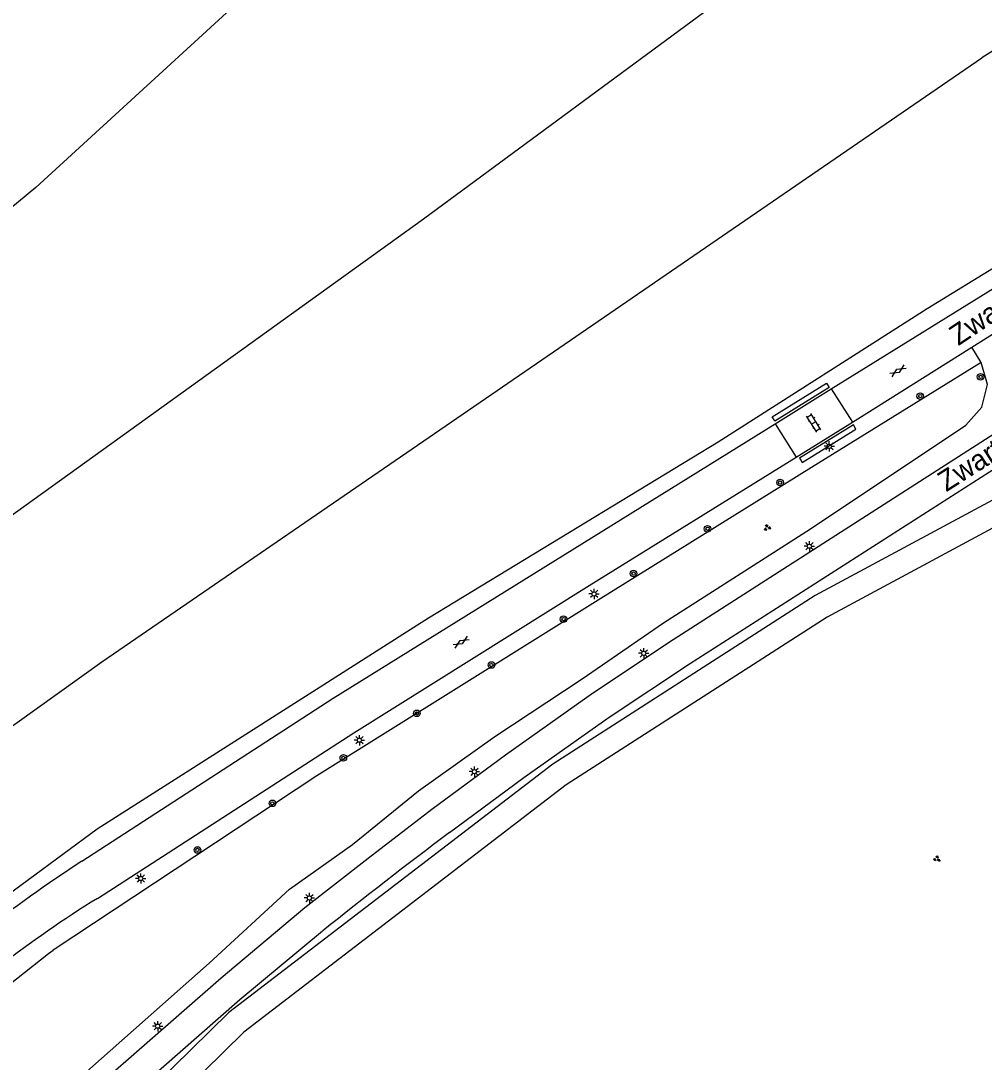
# Model space of a CAD drawing. Extents: x 128999 to 131010, y 395498 to 399007.
# Drawn here: x 129946.8 to 130063.7, y 397597.7 to 397724.1 of the extents above; entities that cross this region are included whole.
import ezdxf

# ---------------------------------------------------------------- set-up
doc = ezdxf.new("R2010")
doc.units = 0
for name, color, linetype in [('gg-anno-openbare ruimte label', 7, 'Continuous'), ('gg-knt-bronhoudergrens', 7, 'Continuous'), ('gg-knt-verharding', 7, 'Continuous'), ('gt-grn-groengrens', 7, 'Continuous'), ('gt-symb-boom', 7, 'Continuous'), ('gt-symb-gesloten verharding', 7, 'Continuous'), ('gt-symb-groenvak', 7, 'Continuous'), ('gt-symb-klinker verharding', 7, 'Continuous'), ('gt-symb-lichtmast', 7, 'Continuous'), ('gx-grn-maaiveld', 7, 'Continuous')]:
    doc.layers.add(name, color=color, linetype=linetype)

# ---------------------------------------------------------------- blocks, each defined once
blk = doc.blocks.new('gt0-GESVH1')
at = {"layer": 'gt-symb-gesloten verharding'}
for p, q in [((-0.99, -0.26), (0.01, 0.24)), ((0.01, -0.26), (-0.99, 0.24)), ((0.01, 0.24), (1.01, -0.26)), ((1.01, 0.24), (0.01, -0.26))]:
    blk.add_line(p, q, dxfattribs=at)
blk = doc.blocks.new('gt0-BOOM')
at = {"layer": 'gt-symb-boom'}
for radius in [0.4, 0.2]:
    blk.add_circle((0, 0), radius, dxfattribs=at)
blk = doc.blocks.new('gt0-LMAST')
at = {"layer": 'gt-symb-lichtmast'}
for p, q in [((-0.18, 0.17), (-0.45, 0.44)), ((-0.01, 0.25), (-0.01, 0.62)), ((0.17, 0.17), (0.44, 0.44)), ((-0.26, 0), (-0.63, 0)), ((-0.18, -0.18), (-0.45, -0.45)), ((-0.01, -0.25), (-0.01, -0.63)), ((0.44, -0.45), (0.17, -0.18)), ((0.24, 0), (0.62, 0))]:
    blk.add_line(p, q, dxfattribs=at)
blk.add_circle((-0.01, 0), 0.25, dxfattribs=at)
blk = doc.blocks.new('gt0-GRVAK')
at = {"layer": 'gt-symb-groenvak'}
for p, q in [((-0.11, 0.19), (-0.23, 0.24)), ((-0.18, 0.15), (0.09, 0.15)), ((-0.09, 0.21), (-0.16, 0.32)), ((-0.05, 0.21), (-0.05, 0.39)), ((0, 0.21), (0.06, 0.32)), ((0.01, 0.19), (0.13, 0.24)), ((0.26, -0.05), (0.2, 0.06)), ((0.31, -0.05), (0.31, 0.13)), ((0.35, -0.05), (0.41, 0.06)), ((-0.24, -0.23), (-0.36, -0.18)), ((-0.32, -0.26), (-0.05, -0.26)), ((-0.23, -0.21), (-0.29, -0.1)), ((-0.18, -0.2), (-0.18, -0.02)), ((-0.14, -0.21), (-0.07, -0.1)), ((-0.12, -0.23), (0, -0.18)), ((0.24, -0.07), (0.12, -0.02)), ((0.17, -0.11), (0.44, -0.11)), ((0.37, -0.07), (0.49, -0.02))]:
    blk.add_line(p, q, dxfattribs=at)
blk = doc.blocks.new('gt0-KL1')
at = {"layer": 'gt-symb-klinker verharding'}
for p, q in [((-1.15, 0.3), (1.15, 0.3)), ((-1, -0.3), (-1, 0.3)), ((-0.5, 0.3), (-0.5, 0.45)), ((0, -0.3), (0, 0.3)), ((0.5, 0.3), (0.5, 0.45)), ((1, -0.3), (1, 0.3)), ((-1.15, -0.3), (1.15, -0.3)), ((-0.5, -0.45), (-0.5, -0.3)), ((0.5, -0.45), (0.5, -0.3))]:
    blk.add_line(p, q, dxfattribs=at)

msp = doc.modelspace()

# ---------------------------------------------------------------- linework, layer by layer
at = {"layer": 'gg-knt-bronhoudergrens'}
for p, q in [((129995.7, 397700.08), (130063.68, 397750.28)), ((130108.7, 397748.26), (130063.43, 397719.64))]:
    msp.add_line(p, q, dxfattribs=at)
msp.add_lwpolyline([(129930.35, 397627.47), (129956.63, 397646.28), (130063.43, 397719.64)], dxfattribs=at)
at = {"layer": 'gg-knt-verharding'}
for p, q in [((130047.75, 397675.38), (130062.23, 397684.48)), ((130038.37, 397675.2), (130045.16, 397679.44)), ((130045.16, 397679.44), (130047.75, 397675.38)), ((130038.37, 397675.2), (130040.92, 397671.14)), ((130040.92, 397671.14), (130047.75, 397675.38))]:
    msp.add_line(p, q, dxfattribs=at)
for points in [[(130045.16, 397679.44), (130068.42, 397693.86), (130097.65, 397711.9), (130117.34, 397723.99)], [(130062.23, 397684.48), (130070.66, 397689.78), (130071.6, 397690.35)], [(129850.68, 397456.26), (129850.94, 397456.79), (129858.96, 397471.85), (129867.87, 397487.02), (129877.28, 397501.74), (129886.43, 397515.56), (129896.05, 397528.85), (129906.82, 397542.21), (129917.61, 397555.36), (129928.74, 397567.98), (129940.47, 397580.34), (129956.71, 397595.27), (129971.14, 397607.93), (129981.28, 397616.45), (129988.96, 397622.45), (129996.68, 397628.4), (130005.64, 397635.01), (130016.19, 397642.47), (130025.98, 397648.99), (130073.47, 397679.46), (130082, 397684.84)], [(129998.83, 397625.57), (130007.85, 397632.26), (130018.22, 397639.58), (130027.98, 397646.05), (130075.49, 397676.5), (130084, 397681.93)], [(129954.22, 397622.09), (129984.71, 397641.88), (130038.37, 397675.2)], [(129956.13, 397617.56), (129987.24, 397637.68), (130015.79, 397655.55), (130040.92, 397671.14)], [(129853.79, 397454.71), (129862.15, 397470.39), (129870.88, 397485.25), (129880.38, 397500.09), (129889.29, 397513.6), (129898.76, 397526.66), (129909.56, 397540.09), (129920.31, 397553.1), (129931.38, 397565.77), (129942.92, 397577.84), (129959.25, 397592.86), (129973.41, 397605.27), (129983.45, 397613.62)]]:
    msp.add_lwpolyline(points, dxfattribs=at)
for centre, radius, start, end in [((130397.11, 397097.16), 661.69, 127.007, 128.69342), ((130056.23, 397466.62), 185.95, 123.2735, 132.5649), ((130022.1, 397510.11), 126.09, 121.548, 134.7284)]:
    msp.add_arc(centre, radius, start, end, dxfattribs=at)
at = {"layer": 'gt-grn-groengrens'}
msp.add_line((130063.38, 397682.65), (130062.23, 397684.48), dxfattribs=at)
for points in [[(130118.22, 397726.76), (130096.14, 397713.29), (130056.83, 397689.15), (130031.45, 397672.98), (129996.3, 397651.6), (129956.09, 397625.95), (129943.53, 397616.73), (129941.69, 397617.07)], [(130130.21, 397696.47), (130091.59, 397680.36), (130043.24, 397654.35), (130011.38, 397633.87), (129972.07, 397603.69), (129944.96, 397577.06), (129915.19, 397543.85), (129887.01, 397507.07), (129867.9, 397476.28), (129857.27, 397456.12)], [(130129.39, 397693.07), (130128.64, 397692.84), (130092.76, 397677.6), (130044.66, 397651.71), (130013, 397631.34), (129973.9, 397601.31), (129947.07, 397574.92), (129917.42, 397541.85), (129889.4, 397505.24), (129870.45, 397474.69), (129859.34, 397454.33)], [(129884.43, 397516.87), (129894.55, 397530.18), (129905.29, 397543.34), (129916.07, 397556.3), (129926.73, 397567.71), (129930.67, 397573.97), (129935.34, 397579.19), (129942.11, 397583.98), (129945.01, 397586.83), (129945.33, 397587.92), (129955.2, 397596.86), (129969.68, 397609.7), (129979.42, 397618.68), (129987.06, 397624.1), (129995.09, 397630.62), (130004.36, 397637.21), (130014.96, 397644.23), (130024.81, 397651.03), (130042.66, 397662.42), (130061.51, 397675.04), (130063.44, 397677.23), (130064.12, 397679.98), (130063.38, 397682.65)], [(130063.38, 397682.65), (130042.77, 397669.87), (130016.89, 397653.78), (129982.74, 397632.45), (129950.74, 397611.28)], [(130038.18, 397675.78), (130038.02, 397676.03), (130044.61, 397680.12), (130044.93, 397679.61), (130038.34, 397675.52), (130038.18, 397675.78)], [(130041.5, 397670.76), (130041.66, 397670.5), (130048.17, 397674.55), (130047.86, 397675.06), (130041.34, 397671.01), (130041.5, 397670.76)], [(129819.6, 397494.2), (129861.72, 397532.28), (129930.4, 397594.44), (129940.41, 397603.18), (129950.16, 397610.88), (129950.74, 397611.28)]]:
    msp.add_lwpolyline(points, dxfattribs=at)
at = {"layer": 'gx-grn-maaiveld'}
for points in [[(130031.01, 397784.87), (130034.36, 397784.04), (130018.98, 397768.42), (129948.62, 397703.9), (129915.19, 397676.22), (129901.88, 397664.39), (129892.2, 397654.85)], [(129912.57, 397639.56), (129919.65, 397645.37), (129934.65, 397656.16), (129937.34, 397652.56), (129944.11, 397657.19), (129942.09, 397661.51), (129995.7, 397700.08)]]:
    msp.add_lwpolyline(points, dxfattribs=at)

# ---------------------------------------------------------------- block references
at = {"layer": 'gt-symb-boom'}
for p in [(130063.29, 397680.89), (130055.98, 397678.55), (130038.96, 397668.06), (130030.17, 397662.45), (130021.18, 397657), (130012.69, 397651.47), (130003.93, 397645.9), (129994.88, 397640.03), (129985.96, 397634.62), (129977.36, 397629.1), (129968.25, 397623.44)]:
    msp.add_blockref('gt0-BOOM', p, dxfattribs=at)
at = {"layer": 'gt-symb-gesloten verharding'}
for p, rotation in [((130053.26, 397681.62), 31.671318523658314), ((130000.24, 397648.67), 31.671318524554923)]:
    msp.add_blockref('gt0-GESVH1', p, dxfattribs=dict(at, rotation=rotation))
at = {"layer": 'gt-symb-groenvak'}
msp.add_blockref('gt0-GRVAK', (130037.4, 397662.59), dxfattribs=at)
at = {"layer": 'gt-symb-groenvak', "rotation": -25.667875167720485}
msp.add_blockref('gt0-GRVAK', (130057.98, 397622.38), dxfattribs=at)
at = {"layer": 'gt-symb-klinker verharding', "rotation": 122.21189736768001}
msp.add_blockref('gt0-KL1', (130043.05, 397675.29), dxfattribs=at)
at = {"layer": 'gt-symb-lichtmast'}
for p in [(130044.95, 397672.46), (130042.53, 397660.32), (130016.4, 397654.53), (130022.43, 397647.32), (129987.92, 397636.77), (130001.87, 397632.95), (129961.38, 397619.98), (129981.85, 397617.61), (129963.44, 397602.04)]:
    msp.add_blockref('gt0-LMAST', p, dxfattribs=at)

# ---------------------------------------------------------------- texts
at = {"layer": 'gg-anno-openbare ruimte label'}
for s, rotation, p in [('Zwartvenseweg', 33.8, (130060.59, 397684.6)), ('Zwartvensepad', 32.5, (130059.13, 397666.87))]:
    msp.add_text(s, height=2.5, rotation=rotation, dxfattribs=at).set_placement(p)

doc.saveas('drawing.dxf')
